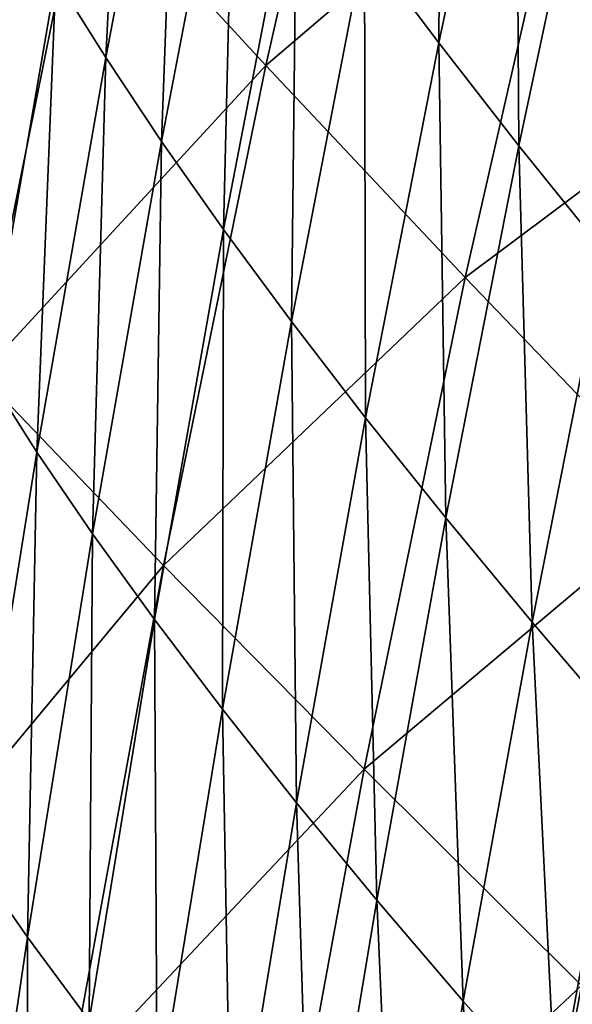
# Model space of a CAD drawing. Header units: millimetres. Extents: x -300 to 300, y -500 to 500.
# Tile 583 of 656: x -264 to -251, y 245 to 269. Entities that reach past the tile are written whole.
import ezdxf

# ---------------------------------------------------------------- set-up
doc = ezdxf.new("R2010")
doc.units = ezdxf.units.MM
doc.header["$LTSCALE"] = 81.481481
doc.layers.add('20', color=7, linetype='CONTINUOUS')
doc.layers.add('22', color=7, linetype='CONTINUOUS')

msp = doc.modelspace()

# ---------------------------------------------------------------- linework, layer by layer
at = {"layer": '20', "color": 7, "linetype": 'CONTINUOUS'}
for points in [[(-258.168, 268.274, 39.087), (-255.507, 279.997, 39.244), (-262.605, 273.091, 35.581), (-258.168, 268.274, 39.087)], [(-258.168, 268.274, 39.087), (-250.684, 274.666, 42.554), (-255.507, 279.997, 39.244), (-258.168, 268.274, 39.087)], [(-269.122, 265.086, 31.735), (-262.605, 273.091, 35.581), (-266.612, 277.571, 31.867), (-269.122, 265.086, 31.735)], [(-253.317, 263.129, 42.39), (-250.684, 274.666, 42.554), (-258.168, 268.274, 39.087), (-253.317, 263.129, 42.39)], [(-253.317, 263.129, 42.39), (-245.47, 268.998, 45.667), (-250.684, 274.666, 42.554), (-253.317, 263.129, 42.39)], [(-265.104, 260.767, 35.438), (-262.605, 273.091, 35.581), (-269.122, 265.086, 31.735), (-265.104, 260.767, 35.438)], [(-265.104, 260.767, 35.438), (-258.168, 268.274, 39.087), (-262.605, 273.091, 35.581), (-265.104, 260.767, 35.438)], [(-248.069, 257.665, 45.497), (-245.47, 268.998, 45.667), (-253.317, 263.129, 42.39), (-248.069, 257.665, 45.497)], [(-260.649, 256.13, 38.934), (-258.168, 268.274, 39.087), (-265.104, 260.767, 35.438), (-260.649, 256.13, 38.934)], [(-260.649, 256.13, 38.934), (-253.317, 263.129, 42.39), (-258.168, 268.274, 39.087), (-260.649, 256.13, 38.934)], [(-255.773, 251.183, 42.231), (-253.317, 263.129, 42.39), (-260.649, 256.13, 38.934), (-255.773, 251.183, 42.231)], [(-255.773, 251.183, 42.231), (-248.069, 257.665, 45.497), (-253.317, 263.129, 42.39), (-255.773, 251.183, 42.231)], [(-267.424, 248.006, 35.3), (-260.649, 256.13, 38.934), (-265.104, 260.767, 35.438), (-267.424, 248.006, 35.3)], [(-250.495, 245.934, 45.333), (-248.069, 257.665, 45.497), (-255.773, 251.183, 42.231), (-250.495, 245.934, 45.333)], [(-262.953, 243.559, 38.788), (-260.649, 256.13, 38.934), (-267.424, 248.006, 35.3), (-262.953, 243.559, 38.788)], [(-262.953, 243.559, 38.788), (-255.773, 251.183, 42.231), (-260.649, 256.13, 38.934), (-262.953, 243.559, 38.788)], [(-258.056, 238.821, 42.077), (-255.773, 251.183, 42.231), (-262.953, 243.559, 38.788), (-258.056, 238.821, 42.077)], [(-258.056, 238.821, 42.077), (-250.495, 245.934, 45.333), (-255.773, 251.183, 42.231), (-258.056, 238.821, 42.077)], [(-269.569, 234.801, 35.167), (-262.953, 243.559, 38.788), (-267.424, 248.006, 35.3), (-269.569, 234.801, 35.167)], [(-252.751, 233.799, 45.174), (-250.495, 245.934, 45.333), (-258.056, 238.821, 42.077), (-252.751, 233.799, 45.174)], [(-252.751, 233.799, 45.174), (-244.831, 240.392, 48.246), (-250.495, 245.934, 45.333), (-252.751, 233.799, 45.174)]]:
    msp.add_3dface(points, dxfattribs=at)
at = {"layer": '22', "color": 7, "linetype": 'CONTINUOUS'}
for points in [[(-255.764, 271.221, 22.156), (-253.889, 280.136, 22.209), (-253.964, 268.825, 23.784), (-255.764, 271.221, 22.156)], [(-253.964, 268.825, 23.784), (-253.889, 280.136, 22.209), (-252.091, 277.682, 23.848), (-253.964, 268.825, 23.784)], [(-263.266, 270.409, 15.515), (-261.497, 279.772, 15.513), (-262.055, 268.47, 17.173), (-263.266, 270.409, 15.515)], [(-262.055, 268.47, 17.173), (-261.497, 279.772, 15.513), (-260.282, 277.79, 17.186), (-262.055, 268.47, 17.173)], [(-262.055, 268.47, 17.173), (-260.282, 277.79, 17.186), (-260.698, 266.432, 18.826), (-262.055, 268.47, 17.173)], [(-260.698, 266.432, 18.826), (-260.282, 277.79, 17.186), (-258.923, 275.705, 18.853), (-260.698, 266.432, 18.826)], [(-253.964, 268.825, 23.784), (-252.091, 277.682, 23.848), (-252.017, 266.326, 25.392), (-253.964, 268.825, 23.784)], [(-252.017, 266.326, 25.392), (-252.091, 277.682, 23.848), (-250.147, 275.121, 25.466), (-252.017, 266.326, 25.392)], [(-260.698, 266.432, 18.826), (-258.923, 275.705, 18.853), (-259.193, 264.294, 20.471), (-260.698, 266.432, 18.826)], [(-259.193, 264.294, 20.471), (-258.923, 275.705, 18.853), (-257.416, 273.515, 20.511), (-259.193, 264.294, 20.471)], [(-252.017, 266.326, 25.392), (-250.147, 275.121, 25.466), (-249.922, 263.725, 26.977), (-252.017, 266.326, 25.392)], [(-259.193, 264.294, 20.471), (-257.416, 273.515, 20.511), (-257.541, 262.057, 22.104), (-259.193, 264.294, 20.471)], [(-257.541, 262.057, 22.104), (-257.416, 273.515, 20.511), (-255.764, 271.221, 22.156), (-257.541, 262.057, 22.104)], [(-264.939, 260.779, 15.519), (-264.336, 272.248, 13.854), (-263.266, 270.409, 15.515), (-264.939, 260.779, 15.519)], [(-257.541, 262.057, 22.104), (-255.764, 271.221, 22.156), (-255.74, 259.722, 23.722), (-257.541, 262.057, 22.104)], [(-255.74, 259.722, 23.722), (-255.764, 271.221, 22.156), (-253.964, 268.825, 23.784), (-255.74, 259.722, 23.722)], [(-264.939, 260.779, 15.519), (-263.266, 270.409, 15.515), (-263.732, 258.887, 17.161), (-264.939, 260.779, 15.519)], [(-263.732, 258.887, 17.161), (-263.266, 270.409, 15.515), (-262.055, 268.47, 17.173), (-263.732, 258.887, 17.161)], [(-255.74, 259.722, 23.722), (-253.964, 268.825, 23.784), (-253.79, 257.288, 25.321), (-255.74, 259.722, 23.722)], [(-253.79, 257.288, 25.321), (-253.964, 268.825, 23.784), (-252.017, 266.326, 25.392), (-253.79, 257.288, 25.321)], [(-263.732, 258.887, 17.161), (-262.055, 268.47, 17.173), (-262.377, 256.9, 18.801), (-263.732, 258.887, 17.161)], [(-262.377, 256.9, 18.801), (-262.055, 268.47, 17.173), (-260.698, 266.432, 18.826), (-262.377, 256.9, 18.801)], [(-262.377, 256.9, 18.801), (-260.698, 266.432, 18.826), (-260.874, 254.818, 20.433), (-262.377, 256.9, 18.801)], [(-260.874, 254.818, 20.433), (-260.698, 266.432, 18.826), (-259.193, 264.294, 20.471), (-260.874, 254.818, 20.433)], [(-253.79, 257.288, 25.321), (-252.017, 266.326, 25.392), (-251.692, 254.758, 26.897), (-253.79, 257.288, 25.321)], [(-251.692, 254.758, 26.897), (-252.017, 266.326, 25.392), (-249.922, 263.725, 26.977), (-251.692, 254.758, 26.897)], [(-260.874, 254.818, 20.433), (-259.193, 264.294, 20.471), (-259.222, 252.641, 22.054), (-260.874, 254.818, 20.433)], [(-259.222, 252.641, 22.054), (-259.193, 264.294, 20.471), (-257.541, 262.057, 22.104), (-259.222, 252.641, 22.054)], [(-251.692, 254.758, 26.897), (-249.922, 263.725, 26.977), (-249.448, 252.131, 28.447), (-251.692, 254.758, 26.897)], [(-259.222, 252.641, 22.054), (-257.541, 262.057, 22.104), (-257.421, 250.371, 23.662), (-259.222, 252.641, 22.054)], [(-257.421, 250.371, 23.662), (-257.541, 262.057, 22.104), (-255.74, 259.722, 23.722), (-257.421, 250.371, 23.662)], [(-265.312, 249.038, 17.15), (-264.939, 260.779, 15.519), (-263.732, 258.887, 17.161), (-265.312, 249.038, 17.15)], [(-257.421, 250.371, 23.662), (-255.74, 259.722, 23.722), (-255.469, 248.007, 25.252), (-257.421, 250.371, 23.662)], [(-255.469, 248.007, 25.252), (-255.74, 259.722, 23.722), (-253.79, 257.288, 25.321), (-255.469, 248.007, 25.252)], [(-265.312, 249.038, 17.15), (-263.732, 258.887, 17.161), (-263.961, 247.106, 18.776), (-265.312, 249.038, 17.15)], [(-263.961, 247.106, 18.776), (-263.732, 258.887, 17.161), (-262.377, 256.9, 18.801), (-263.961, 247.106, 18.776)], [(-255.469, 248.007, 25.252), (-253.79, 257.288, 25.321), (-253.368, 245.55, 26.82), (-255.469, 248.007, 25.252)], [(-253.368, 245.55, 26.82), (-253.79, 257.288, 25.321), (-251.692, 254.758, 26.897), (-253.368, 245.55, 26.82)], [(-263.961, 247.106, 18.776), (-262.377, 256.9, 18.801), (-262.46, 245.083, 20.396), (-263.961, 247.106, 18.776)], [(-262.46, 245.083, 20.396), (-262.377, 256.9, 18.801), (-260.874, 254.818, 20.433), (-262.46, 245.083, 20.396)], [(-262.46, 245.083, 20.396), (-260.874, 254.818, 20.433), (-260.81, 242.971, 22.006), (-262.46, 245.083, 20.396)], [(-260.81, 242.971, 22.006), (-260.874, 254.818, 20.433), (-259.222, 252.641, 22.054), (-260.81, 242.971, 22.006)], [(-253.368, 245.55, 26.82), (-251.692, 254.758, 26.897), (-251.119, 243.002, 28.363), (-253.368, 245.55, 26.82)], [(-251.119, 243.002, 28.363), (-251.692, 254.758, 26.897), (-249.448, 252.131, 28.447), (-251.119, 243.002, 28.363)], [(-260.81, 242.971, 22.006), (-259.222, 252.641, 22.054), (-259.008, 240.769, 23.603), (-260.81, 242.971, 22.006)], [(-259.008, 240.769, 23.603), (-259.222, 252.641, 22.054), (-257.421, 250.371, 23.662), (-259.008, 240.769, 23.603)], [(-251.119, 243.002, 28.363), (-249.448, 252.131, 28.447), (-248.726, 240.363, 29.878), (-251.119, 243.002, 28.363)], [(-259.008, 240.769, 23.603), (-257.421, 250.371, 23.662), (-257.055, 238.478, 25.184), (-259.008, 240.769, 23.603)], [(-257.055, 238.478, 25.184), (-257.421, 250.371, 23.662), (-255.469, 248.007, 25.252), (-257.055, 238.478, 25.184)], [(-265.451, 237.047, 18.752), (-265.312, 249.038, 17.15), (-263.961, 247.106, 18.776), (-265.451, 237.047, 18.752)], [(-257.055, 238.478, 25.184), (-255.469, 248.007, 25.252), (-254.951, 236.099, 26.745), (-257.055, 238.478, 25.184)], [(-254.951, 236.099, 26.745), (-255.469, 248.007, 25.252), (-253.368, 245.55, 26.82), (-254.951, 236.099, 26.745)], [(-265.451, 237.047, 18.752), (-263.961, 247.106, 18.776), (-263.953, 235.088, 20.359), (-265.451, 237.047, 18.752)], [(-263.953, 235.088, 20.359), (-263.961, 247.106, 18.776), (-262.46, 245.083, 20.396), (-263.953, 235.088, 20.359)], [(-254.951, 236.099, 26.745), (-253.368, 245.55, 26.82), (-252.698, 233.633, 28.281), (-254.951, 236.099, 26.745)], [(-252.698, 233.633, 28.281), (-253.368, 245.55, 26.82), (-251.119, 243.002, 28.363), (-252.698, 233.633, 28.281)]]:
    msp.add_3dface(points, dxfattribs=at)

doc.saveas('drawing.dxf')
